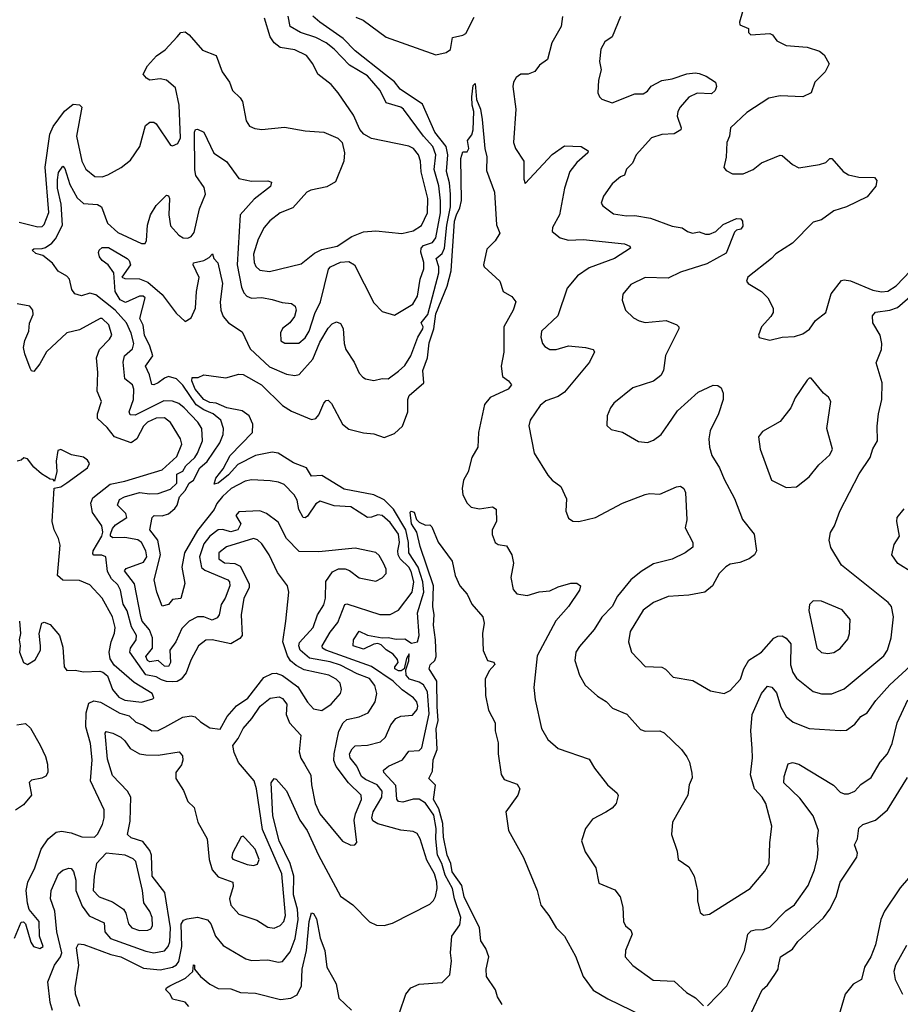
# Model space of a CAD drawing. Extents: x 1493970 to 1595317, y 729910 to 844791.
# Tile 292 of 338: x 1582297 to 1586545, y 786096 to 790847. Entities that reach past the tile are written whole.
import ezdxf

# ---------------------------------------------------------------- set-up
doc = ezdxf.new("R2010")
doc.units = 0

msp = doc.modelspace()

# ---------------------------------------------------------------- linework, layer by layer
at = {"layer": '0CON10XD'}
for points in [[(1582497, 789957), (1582480.3, 790035), (1582479.6, 790075), (1582485, 790110), (1582505, 790140.8), (1582515, 790128.8), (1582538.5, 790051.5), (1582575, 789988), (1582605, 789959.7), (1582673.3, 789955), (1582692.2, 789945), (1582721.6, 789865), (1582770.4, 789820.4), (1582885, 789766.9), (1582902.3, 789767.7), (1582908.5, 789781.5), (1582914.3, 789855), (1582928.6, 789905), (1582955, 789950), (1583005, 790000.8), (1583015, 789997.5), (1583020, 789985), (1583015.9, 789905), (1583025, 789852.9), (1583065, 789807.3), (1583086.2, 789795), (1583107.6, 789792.4), (1583125, 789800.5), (1583139.1, 789820.9), (1583164.1, 789935), (1583193, 790005), (1583187.9, 790037.9), (1583146.5, 790095), (1583142.2, 790122.2), (1583141.1, 790305), (1583145, 790318), (1583155, 790318.8), (1583185, 790303.8), (1583233, 790203), (1583295, 790163.3), (1583355, 790080.9), (1583415, 790068.7), (1583495, 790068.9), (1583512.5, 790062.5), (1583507.1, 790042.9), (1583428.6, 789981.4), (1583361.2, 789905), (1583345.9, 789665), (1583367, 789557), (1583378.6, 789528.6), (1583392.5, 789512.5), (1583415, 789503.8), (1583465, 789506.2), (1583515, 789497.8), (1583562.6, 789482.6), (1583608.2, 789478.2), (1583626, 789465), (1583630.8, 789445), (1583622.9, 789415), (1583600, 789385), (1583565, 789356.9), (1583555.7, 789335.7), (1583557.1, 789297.1), (1583576.5, 789286.5), (1583643.4, 789286.6), (1583675, 789312.5), (1583693.2, 789345), (1583720.3, 789429.7), (1583748.9, 789485), (1583786.2, 789643.8), (1583796.9, 789655), (1583845, 789677.3), (1583885, 789680), (1583912.5, 789665), (1584005, 789481.2), (1584045, 789439.2), (1584105, 789421.4), (1584193.1, 789475), (1584216.7, 789513.3), (1584229.7, 789595), (1584246.2, 789645), (1584246.6, 789675), (1584231.8, 789725), (1584233.6, 789745), (1584245, 789757.2), (1584288.6, 789771.4), (1584304.8, 789795), (1584327.3, 789915), (1584327.2, 789972.8), (1584319.7, 790045), (1584296.2, 790125), (1584304.5, 790195), (1584290.7, 790235), (1584244.9, 790284.9), (1584149.4, 790415), (1584135, 790425.4), (1584065, 790446.7), (1584036.8, 790505), (1583975, 790576.7), (1583888.5, 790628.5), (1583814.2, 790705), (1583775, 790736.2), (1583725, 790761.6), (1583651.5, 790785), (1583601.2, 790815), (1583593.1, 790865)], [(1582587.1, 786085), (1582566.2, 786145), (1582564.7, 786175), (1582582.2, 786285), (1582571.1, 786368.9), (1582581.5, 786388.5), (1582606.7, 786385), (1582736.8, 786336.8), (1582785, 786325.6), (1582895, 786270.9), (1582975, 786262.2), (1583035, 786275.2), (1583053.7, 786286.3), (1583065, 786301.8), (1583080, 786375), (1583076.8, 786483.2), (1583088.1, 786501.9), (1583105, 786509.2), (1583155, 786517.1), (1583203.1, 786503.1), (1583220, 786485), (1583242.3, 786425), (1583279.2, 786379.2), (1583388.8, 786315), (1583415, 786306.7), (1583495, 786310.6), (1583545, 786298.9), (1583565, 786301.9), (1583601.3, 786348.7), (1583626.2, 786413.8), (1583640.2, 786505), (1583637.3, 786555), (1583617.9, 786625), (1583619.2, 786715), (1583601.8, 786775), (1583549.5, 786885), (1583517.6, 787005), (1583510.8, 787165), (1583525, 787186.2), (1583535, 787182.5), (1583585, 787125.8), (1583649, 786985), (1583683.5, 786935), (1583738.1, 786815), (1583845, 786618), (1583905, 786576.2), (1583985, 786493.8), (1584018, 786478), (1584055, 786476), (1584095, 786487.1), (1584275, 786579.4), (1584293.4, 786596.6), (1584303.2, 786616.8), (1584311.4, 786655), (1584309.5, 786685), (1584297.4, 786725), (1584261, 786791), (1584229.7, 786895), (1584215, 786919.4), (1584195, 786930), (1584135, 786935.5), (1584025, 786966.7), (1584001, 786981), (1583995.8, 786995.8), (1584001.9, 787025), (1584044.8, 787095), (1584046, 787125), (1584021.9, 787155), (1583965, 787180), (1583946.3, 787195), (1583923.7, 787245), (1583891.9, 787285), (1583888.4, 787305), (1583900.6, 787329.4), (1583915, 787342.7), (1583975, 787346.7), (1584037.4, 787362.6), (1584061.5, 787385), (1584087.5, 787445), (1584111.1, 787475), (1584135, 787486.2), (1584191.9, 787491.9), (1584215, 787518), (1584217.9, 787535), (1584212.5, 787555), (1584197.1, 787575), (1584142.7, 787612.7), (1584098, 787655), (1583995, 787726.4), (1583774.4, 787805), (1583757.9, 787815), (1583756.1, 787825), (1583795, 787892.5), (1583832, 787938), (1583866.2, 788025), (1583875, 788028.5), (1584035, 787977.5), (1584085, 787977.1), (1584125, 787997.8), (1584189.8, 788085), (1584197.7, 788135), (1584185.6, 788185), (1584174.1, 788205), (1584133.1, 788245), (1584122.5, 788265), (1584120.9, 788285), (1584129.9, 788325), (1584123.8, 788365), (1584085, 788420.5), (1584045, 788454.1), (1584025, 788457.6), (1583995, 788446.1), (1583975, 788445.4), (1583895, 788496.3), (1583815, 788500.7), (1583746.4, 788523.6), (1583725, 788510.6), (1583685, 788451.8), (1583675, 788443.1), (1583665, 788444.7), (1583643, 788483), (1583635, 788528.8), (1583621.8, 788555), (1583572.9, 788605), (1583545, 788616.2), (1583505, 788621.5), (1583415, 788626.5), (1583385, 788620), (1583317.1, 788585), (1583275, 788545.8), (1583248.2, 788511.9), (1583235.8, 788484.2), (1583155, 788382.9), (1583092.4, 788275), (1583079.2, 788205), (1583093.4, 788126.6), (1583075, 788054.2), (1583035, 788049.2), (1583014.6, 788025.4), (1582985, 788018), (1582958.7, 788085), (1582946.4, 788145), (1582975.9, 788265), (1582963.2, 788335), (1582925.7, 788385), (1582937.1, 788445), (1582945.6, 788454.4), (1582985, 788453.8), (1583015, 788462.3), (1583045, 788488.2), (1583056.6, 788505), (1583068.1, 788545), (1583094.9, 788575.1), (1583115, 788611.4), (1583135.7, 788625), (1583166.5, 788685), (1583201.9, 788715), (1583263, 788805), (1583278.9, 788845), (1583280.3, 788875), (1583267.8, 788915), (1583230, 788945), (1583185, 788964.2), (1583148.6, 788988.6), (1583085, 789083.1), (1583054.4, 789114.4), (1583015, 789125.8), (1582995, 789118.2), (1582965, 789094.7), (1582945, 789085.5), (1582935, 789087.5), (1582924, 789134), (1582904.7, 789175), (1582938.8, 789225), (1582925, 789271.8), (1582900, 789325), (1582893.1, 789373.1), (1582876.7, 789405), (1582902.5, 789505), (1582893.3, 789513.3), (1582875, 789513.8), (1582807.2, 789482.8), (1582782, 789495), (1582758.2, 789535), (1582751.2, 789625), (1582724, 789664), (1582695, 789684.6), (1582682.2, 789702.2), (1582676.9, 789723.1), (1582680.6, 789735), (1582695, 789747.5), (1582725, 789747.7), (1582815, 789694.5), (1582825.3, 789685), (1582831.8, 789665), (1582790, 789605), (1582805, 789598.8), (1582875, 789596.5), (1582915, 789580.5), (1582985, 789521.9), (1583051.6, 789431.6), (1583095, 789391.2), (1583125, 789407.9), (1583146, 789455), (1583150.2, 789535), (1583162.5, 789602.5), (1583134.5, 789665), (1583135.8, 789674.2), (1583185.8, 789685.8), (1583210.8, 789699.2), (1583227.5, 789717.5), (1583233.3, 789695), (1583253.3, 789673.3), (1583275.7, 789575), (1583264.7, 789485.3), (1583268.2, 789445), (1583279.3, 789415), (1583304.4, 789384.4), (1583370.4, 789340.4), (1583409.5, 789259.5), (1583502.7, 789172.7), (1583585, 789137.5), (1583625, 789130.6), (1583645, 789135.7), (1583711.4, 789208.6), (1583745, 789291.8), (1583785, 789359.2), (1583805, 789380), (1583825, 789390), (1583845, 789380.8), (1583857.5, 789357.5), (1583862.3, 789285), (1583870, 789255), (1583910, 789195), (1583935, 789142), (1583952.6, 789122.6), (1583965, 789114.3), (1584005, 789105.6), (1584045, 789115.7), (1584075, 789114.4), (1584125, 789150.6), (1584155, 789178.6), (1584184.6, 789225), (1584217.9, 789315), (1584241.4, 789355), (1584243.2, 789365), (1584233.1, 789385), (1584266.7, 789425), (1584319.2, 789625), (1584319.4, 789655), (1584306.5, 789695), (1584335, 789718.5), (1584347.2, 789745), (1584356.9, 789855), (1584374.7, 789945), (1584375.3, 790004.7), (1584370.8, 790060.8), (1584356.5, 790115), (1584363.2, 790195), (1584354.3, 790235), (1584299.5, 790305), (1584240.3, 790440.3), (1584132.6, 790512.6), (1584105, 790547.6), (1584061.4, 790581.4), (1583915, 790696.7), (1583857.1, 790757.1), (1583744.5, 790835), (1583710.6, 790865)], [(1584915, 790862.5), (1584908.6, 790815), (1584864.2, 790735), (1584842.9, 790655), (1584805, 790627.5), (1584782.1, 790597.9), (1584750, 790585), (1584715, 790583.9), (1584692.1, 790567.9), (1584678.5, 790545), (1584676.2, 790525), (1584690.9, 790415), (1584678.9, 790255), (1584689.2, 790225), (1584728.6, 790165), (1584728.3, 790078.3), (1584735, 790057.5), (1584865, 790196.5), (1584925, 790237.8), (1585005.9, 790235.9), (1585040, 790215), (1585037.5, 790205), (1584985, 790157.8), (1584950.7, 790115), (1584924.6, 790035), (1584900.8, 789905), (1584867.8, 789845), (1584866.2, 789825), (1584904.5, 789794.5), (1584945, 789783.1), (1585015, 789787.1), (1585215, 789766.2), (1585240, 789755), (1585243.8, 789745), (1585167.1, 789695), (1585045, 789649.2), (1584988.3, 789611.7), (1584938.7, 789551.3), (1584892.4, 789417.6), (1584814.4, 789345), (1584810.6, 789315), (1584818.6, 789285), (1584829.8, 789269.8), (1584855, 789255.6), (1584885, 789256.5), (1584945, 789273.8), (1585026.2, 789266.2), (1585063.3, 789255), (1585070, 789245), (1585045.8, 789195), (1584925, 789050), (1584895, 789029.4), (1584835, 789007.7), (1584808.2, 788985), (1584759.2, 788915), (1584752.7, 788887.3), (1584779.2, 788755), (1584845, 788649.2), (1584865, 788625.8), (1584907.5, 788595), (1584934.2, 788535), (1584932, 788475), (1584945, 788442.5), (1584965, 788426.7), (1584995, 788426.2), (1585075, 788445.6), (1585204.3, 788514.3), (1585315, 788556.4), (1585335, 788560.9), (1585385, 788556.9), (1585465, 788593.8), (1585485, 788596.7), (1585501.2, 788585), (1585508.6, 788565), (1585515.4, 788434.6), (1585507.5, 788395), (1585544, 788325), (1585545, 788301.2), (1585507.5, 788275), (1585445.3, 788244.7), (1585355, 788221.1), (1585295.8, 788185), (1585245.6, 788145), (1585181.5, 788065), (1585155, 788015.8), (1585105, 787964.3), (1585067.8, 787905), (1584997.3, 787822.7), (1584979.4, 787795), (1584975.6, 787755), (1584997.1, 787685), (1585025.5, 787635.5), (1585085, 787582.5), (1585126.4, 787556.4), (1585156.2, 787525), (1585225.4, 787495.4), (1585292.4, 787422.4), (1585315, 787414.3), (1585385, 787415.6), (1585406.4, 787406.4), (1585490, 787325), (1585515, 787290), (1585527.5, 787265), (1585538.8, 787211.2)], [(1585195, 790862), (1585155.8, 790765), (1585119.3, 790740.7), (1585100, 790705), (1585094.4, 790645), (1585101.9, 790605), (1585090, 790555), (1585086.7, 790495), (1585093.8, 790475), (1585105, 790463.8), (1585155, 790446), (1585265, 790489.6), (1585305, 790489.2), (1585325, 790502.5), (1585344, 790526), (1585395, 790553.8), (1585445, 790561.2), (1585515.5, 790585.5), (1585555, 790591.5), (1585575, 790588.2), (1585608.8, 790575), (1585653.8, 790545), (1585658, 790525), (1585652, 790505), (1585635, 790489.4), (1585565, 790492.2), (1585525, 790473.2), (1585482.8, 790425), (1585471.9, 790405), (1585468.7, 790381.3), (1585488.1, 790325), (1585485.7, 790315), (1585455, 790296.5), (1585395, 790293.9), (1585345, 790277.5), (1585270.6, 790195), (1585253.3, 790155), (1585225, 790126.7), (1585215, 790096.7), (1585195, 790088.6), (1585155.7, 790055), (1585112.7, 789995), (1585102.6, 789962.6), (1585109.8, 789949.8), (1585161.1, 789911.1), (1585225, 789900), (1585265, 789902.7), (1585339.5, 789889.5), (1585445, 789851.6), (1585493.5, 789843.5), (1585518.1, 789825), (1585542.4, 789817.6), (1585575, 789823.8), (1585605, 789813.1), (1585625, 789813.1), (1585654.7, 789825.3), (1585690.3, 789859.7), (1585755, 789888.2), (1585776.6, 789886.6), (1585784.5, 789874.5), (1585785, 789851.2), (1585775, 789837.1), (1585755, 789831.4), (1585745, 789821.2), (1585705, 789720), (1585611.2, 789668.8), (1585485, 789628.5), (1585425, 789599.6), (1585315, 789603.3), (1585245, 789569.2), (1585207.3, 789522.7), (1585204.1, 789494.1), (1585220, 789445), (1585258.3, 789408.3), (1585285, 789393.3), (1585315, 789386.5), (1585415, 789395.6), (1585467.5, 789375), (1585476.7, 789365), (1585476.7, 789355), (1585413.1, 789226.9), (1585402.2, 789155), (1585389.2, 789130.8), (1585355, 789102.5), (1585255, 789071.4), (1585163.7, 788996.3), (1585147.5, 788975), (1585130.8, 788935), (1585129.5, 788889.5), (1585150.3, 788870.3), (1585205, 788856.2), (1585282.3, 788812.3), (1585325, 788806.2), (1585355, 788818.8), (1585390.8, 788845), (1585425.8, 788894.2), (1585470.7, 788959.3), (1585569.9, 789050.1), (1585643, 789083), (1585665, 789082.5), (1585680.9, 789070.9), (1585690, 789045), (1585690, 789015), (1585668.2, 788945), (1585627.3, 788862.7), (1585621.3, 788825), (1585624, 788784), (1585636.5, 788745), (1585673.3, 788685), (1585695, 788630), (1585745, 788536.7), (1585784.2, 788435), (1585840.8, 788365), (1585851.4, 788285), (1585842.5, 788265), (1585816, 788245), (1585771.5, 788228.5), (1585725, 788220.4), (1585702.7, 788207.3), (1585671.4, 788175), (1585639.2, 788115), (1585602, 788085), (1585525, 788070), (1585425, 788063.9), (1585354.2, 788035), (1585305, 787997.5), (1585242.7, 787895), (1585234.3, 787844.3), (1585248, 787795), (1585315, 787726), (1585395, 787722.2), (1585412.4, 787712.4), (1585448.8, 787675), (1585545, 787658.5), (1585628.9, 787608.9), (1585695, 787595.8), (1585725, 787610.8), (1585774.4, 787665), (1585790, 787715), (1585815, 787756.2), (1585875.4, 787795), (1585935, 787862.9), (1585955, 787873.1), (1585975, 787874.6), (1585995, 787863.3), (1586016.9, 787835), (1586014.8, 787734.8), (1586026.9, 787696.9), (1586045, 787669.1), (1586125, 787605.5), (1586165, 787594.5), (1586214.5, 787594.5), (1586275, 787618.5), (1586465, 787778.2), (1586483.8, 787805), (1586500.4, 787865), (1586511.8, 787965), (1586503.1, 788015), (1586485.7, 788035), (1586261.4, 788215), (1586210.7, 788300.7), (1586201.1, 788335), (1586207.8, 788372.2), (1586227.1, 788405), (1586252.9, 788475), (1586347.1, 788655), (1586400, 788735), (1586413.2, 788776.8), (1586435.7, 788815), (1586432.9, 788885), (1586439.4, 788945), (1586456, 789015), (1586458.2, 789095), (1586428.3, 789191.7), (1586454.5, 789255), (1586455.4, 789285.4), (1586448.6, 789325), (1586412.9, 789385), (1586411.5, 789418.5), (1586425, 789435.4), (1586495, 789444.8), (1586531.7, 789458.3), (1586615, 789531.1)], [(1585784.4, 790885.6), (1585768.8, 790835), (1585771.7, 790821.7), (1585812.5, 790805), (1585813.3, 790785), (1585824.2, 790774.2), (1585915, 790780), (1585928, 790775), (1585950, 790745), (1585995, 790722.9), (1586095, 790714.5), (1586155, 790695.8), (1586177.9, 790677.9), (1586201.2, 790635), (1586182.5, 790595), (1586132.5, 790545), (1586115, 790494), (1586075, 790474.5), (1585965, 790480.6), (1585911.3, 790468.7), (1585805, 790399.4), (1585726, 790325), (1585720.5, 790285), (1585708.9, 790255), (1585705.7, 790184.3), (1585694.1, 790134.1), (1585705, 790120), (1585735, 790103.8), (1585786.7, 790103.3), (1585835.5, 790124.5), (1585875, 790157.1), (1585965, 790192.9), (1585975, 790191.4), (1586025, 790149.2), (1586055, 790132.9), (1586155, 790148.1), (1586185, 790158.6), (1586205, 790176.7), (1586215, 790176.7), (1586269.2, 790115), (1586295, 790098.1), (1586345, 790088.1), (1586420, 790085), (1586431.7, 790071.7), (1586426.6, 790043.4), (1586385, 789992), (1586285, 789944.3), (1586225, 789925.7), (1586165, 789882.2), (1586125, 789870.5), (1586025, 789768.9), (1585945, 789718.1), (1585924.2, 789695), (1585808.8, 789605), (1585803.3, 789585), (1585811.2, 789575), (1585876.2, 789535), (1585906.2, 789505), (1585932.5, 789455), (1585931.4, 789435), (1585920, 789415), (1585876, 789365), (1585861.2, 789325), (1585863.9, 789313.9), (1585915, 789300.6), (1585975, 789316), (1586035, 789318.6), (1586075, 789332), (1586106.6, 789353.4), (1586136.2, 789395), (1586186.2, 789435), (1586211.1, 789525), (1586261.2, 789588.8), (1586275, 789592.7), (1586305, 789587.5), (1586412, 789542), (1586455, 789534.8), (1586485, 789537.5), (1586525, 789563.4), (1586594.6, 789635)], [(1582295, 789870), (1582385, 789847.1), (1582405, 789850), (1582415, 789858.6), (1582437.4, 789917.4), (1582420.2, 790135), (1582443.3, 790295), (1582458, 790332), (1582513.4, 790406.6), (1582555, 790440), (1582586.5, 790436.5), (1582596.7, 790425), (1582571.5, 790285), (1582596.7, 790165), (1582615.8, 790125.8), (1582660.2, 790090.2), (1582695, 790089.1), (1582721.7, 790098.3), (1582786.6, 790133.4), (1582831.3, 790168.7), (1582877.1, 790235), (1582903.9, 790336.1), (1582925, 790352.9), (1582945, 790352.9), (1582955, 790344.2), (1583025, 790242.5), (1583035, 790239.2), (1583060.7, 790249.3), (1583072.9, 790277.1), (1583067.2, 790435), (1583048.2, 790518.2), (1583005, 790555.4), (1582975, 790561.5), (1582925.8, 790555.8), (1582908.8, 790565), (1582892.5, 790585), (1582913.8, 790625), (1582957.3, 790672.7), (1582998.7, 790701.3), (1583056.2, 790765), (1583074.2, 790785.8), (1583095, 790789.2), (1583115, 790774), (1583179.7, 790699.7), (1583245, 790673.8), (1583274.3, 790595), (1583308.6, 790545), (1583324.2, 790505), (1583360.5, 790470.5), (1583371.7, 790451.7), (1583389.5, 790359.5), (1583405, 790334), (1583432.1, 790322.1), (1583465, 790317.1), (1583575, 790329.2), (1583675, 790311.4), (1583764.3, 790304.3), (1583832.5, 790275), (1583853.3, 790255), (1583864.1, 790204.1), (1583860.8, 790165), (1583820, 790065), (1583779.1, 790040.9), (1583701.2, 790025), (1583681.9, 790015), (1583615, 789940), (1583554.4, 789915.6), (1583503.7, 789876.3), (1583476.9, 789845), (1583447.6, 789787.6), (1583424.8, 789715.2), (1583427.9, 789675), (1583436.5, 789656.5), (1583455, 789638.8), (1583502.1, 789632.1), (1583655, 789668.5), (1583718.7, 789721.3), (1583755, 789737.7), (1583828.9, 789755), (1583899, 789801), (1583955, 789824), (1584015, 789829.2), (1584140, 789815), (1584195, 789828.2), (1584235, 789853.8), (1584264.8, 789915), (1584266.3, 789985), (1584233.6, 790113.6), (1584230.8, 790165), (1584221.3, 790195), (1584196.2, 790225), (1584175, 790237.5), (1583994.5, 790274.5), (1583958, 790295), (1583937.9, 790317.9), (1583907, 790387), (1583833.3, 790495), (1583799.4, 790535), (1583735.6, 790585), (1583710.6, 790635), (1583680, 790675), (1583625, 790702.5), (1583553.1, 790713.1), (1583524.5, 790735), (1583506.2, 790765), (1583478.2, 790855)], [(1583919.5, 790859.5), (1583954.7, 790844.7), (1584065, 790763.5), (1584305, 790677.3), (1584355, 790689.1), (1584375, 790703.8), (1584385, 790760.8), (1584435, 790772.4), (1584448.6, 790781.4), (1584490.3, 790859.7)], [(1584128.8, 786055), (1584159.2, 786145), (1584184.6, 786175.4), (1584225, 786193.3), (1584335, 786201.2), (1584372.5, 786237.5), (1584380.6, 786305), (1584375.4, 786345), (1584381.2, 786425), (1584420.5, 786479.5), (1584424.7, 786515), (1584394.1, 786605), (1584385.5, 786655), (1584350.2, 786719.8), (1584333.6, 786775), (1584312.6, 786815), (1584304.6, 786894.6), (1584306.8, 786945), (1584295, 787008.7), (1584255, 787066), (1584224, 787086), (1584195, 787086.3), (1584145, 787070.9), (1584123.8, 787073.8), (1584115.8, 787085.8), (1584111.8, 787151.8), (1584053.3, 787215), (1584051.4, 787225), (1584075.8, 787245), (1584143.7, 787276.3), (1584175, 787316.7), (1584225, 787321.2), (1584237.1, 787332.9), (1584272.4, 787497.6), (1584265, 787604.5), (1584245, 787638.1), (1584225, 787650.5), (1584177.5, 787665), (1584161.1, 787685), (1584160.6, 787709.4), (1584175, 787753.3), (1584176.7, 787786.7), (1584163.1, 787765), (1584152, 787715), (1584136.7, 787705), (1584125, 787705.6), (1584107.5, 787715), (1584107.5, 787725), (1584122.5, 787745), (1584119.7, 787759.7), (1584098, 787785), (1584065, 787806), (1584041.1, 787831.1), (1584025, 787836.9), (1584005, 787833.1), (1583955, 787809.1), (1583905.6, 787825), (1583907.7, 787855), (1583935, 787896.2), (1583975, 787876.7), (1584045, 787864.4), (1584075, 787865.3), (1584112.8, 787857.2), (1584155, 787860), (1584187.9, 787837.9), (1584215.5, 787845), (1584224.7, 787875), (1584216, 787985), (1584246.2, 788085), (1584241.1, 788135), (1584219.8, 788205), (1584174, 788275), (1584172.1, 788325), (1584160.1, 788385), (1584100.7, 788485), (1584055, 788530), (1584006.2, 788555), (1583862.3, 788582.3), (1583755, 788648.4), (1583705, 788644.1), (1583681.5, 788685), (1583618.2, 788708.2), (1583544.4, 788755), (1583515, 788761), (1583435.4, 788744.6), (1583349.3, 788700.7), (1583305, 788651.3), (1583255, 788610.8), (1583236.1, 788606.1), (1583242.8, 788635), (1583279.5, 788680.5), (1583312.5, 788745), (1583420, 788855), (1583422.1, 788895), (1583404.4, 788935), (1583370.1, 788960.1), (1583296.9, 788975), (1583245, 788996.9), (1583215, 788999.6), (1583185.4, 789015), (1583143.8, 789065), (1583127.2, 789105), (1583128.9, 789121.1), (1583158.6, 789121.4), (1583185, 789133.3), (1583291.7, 789118.3), (1583353.9, 789136.1), (1583375, 789135.8), (1583463.6, 789085), (1583565, 788985.4), (1583607.9, 788957.9), (1583705, 788918), (1583725, 788922.3), (1583739.7, 788940.3), (1583765, 788997.5), (1583775, 789009.2), (1583785, 789010.8), (1583801.4, 788995), (1583854.4, 788895), (1583885, 788870.6), (1583955, 788853.6), (1584005, 788849.6), (1584055, 788830.9), (1584105, 788850.9), (1584143.3, 788885), (1584169.8, 788955), (1584169.2, 789015), (1584175.5, 789034.5), (1584246.9, 789095), (1584242, 789155), (1584265.1, 789215), (1584272.4, 789287.6), (1584295.4, 789355), (1584305, 789427.5), (1584359, 789561), (1584379.3, 789635), (1584395.2, 789875), (1584403.9, 789906.1), (1584420.4, 789939.6), (1584428.1, 789975), (1584425, 790177.5), (1584435, 790210), (1584455, 790210), (1584463.3, 790225), (1584457.5, 790265), (1584478.3, 790291.7), (1584484.3, 790315), (1584488.2, 790405), (1584480, 790435), (1584478.9, 790475), (1584485, 790530), (1584495, 790538.8), (1584501.5, 790461.5), (1584520.8, 790415), (1584528.8, 790365), (1584541.1, 790225), (1584550.6, 790185), (1584549.3, 790119.3), (1584587.3, 790015), (1584597.9, 789857.9), (1584613.3, 789816.7), (1584590.5, 789779.5), (1584550.2, 789739.8), (1584534.4, 789665), (1584538, 789655), (1584613.3, 789585), (1584630, 789535), (1584671.7, 789511.7), (1584690, 789485), (1584678, 789445), (1584632.9, 789365), (1584632.1, 789242.1), (1584620.5, 789175), (1584625.5, 789125.5), (1584655, 789103.8), (1584668.8, 789085), (1584653.3, 789065), (1584566.5, 789023.5), (1584539.8, 788990.2), (1584511.2, 788855), (1584507.8, 788785), (1584478.6, 788735), (1584460.8, 788665), (1584438, 788625), (1584431.4, 788585), (1584435, 788553.8), (1584455.8, 788515), (1584475, 788495.7), (1584515, 788486.7), (1584577.3, 788497.3), (1584595.6, 788485.6), (1584598, 788425), (1584576, 788385), (1584576.2, 788363.8), (1584590, 788325), (1584605, 788314.4), (1584645, 788308.8), (1584671.5, 788265), (1584678.5, 788225), (1584666.7, 788155), (1584678.3, 788098.3), (1584695, 788076), (1584745, 788068.1), (1584803.4, 788086.6), (1584855, 788090.9), (1584895, 788110.5), (1584955, 788127.8), (1584985, 788128.6), (1585002.5, 788115), (1584997.1, 788095), (1584944.3, 788015), (1584882.8, 787947.2), (1584793, 787777), (1584776.9, 787625), (1584783.3, 787565), (1584815, 787427.5), (1584845, 787374), (1584895, 787331.1), (1585045, 787279.2), (1585069.4, 787235), (1585133.1, 787155), (1585180, 787115), (1585184.1, 787104.1), (1585174.3, 787065), (1585155, 787042.5), (1585125, 787022.9), (1585060.5, 786989.5), (1585026.2, 786945), (1585006.7, 786885), (1585025, 786832.5), (1585076, 786755), (1585091.2, 786681.2), (1585168.7, 786648.7), (1585194, 786614), (1585206.7, 786565), (1585209.2, 786495), (1585220, 786475), (1585245, 786453.8), (1585251.9, 786435), (1585220, 786355), (1585218.6, 786325), (1585255, 786282.9), (1585353.1, 786213.1), (1585455, 786207.5), (1585513.1, 786153.1), (1585557.4, 786127.4), (1585595, 786088.8)], [(1582455, 786066), (1582444.5, 786105), (1582433.2, 786205), (1582465.2, 786285), (1582494.5, 786325), (1582500.4, 786345), (1582477, 786445), (1582466.2, 786546.2), (1582446.2, 786605), (1582449.1, 786645), (1582485, 786725.6), (1582505, 786743.5), (1582535, 786752.2), (1582545, 786751.1), (1582556.8, 786736.8), (1582568.1, 786695), (1582567.7, 786645), (1582599.2, 786569.2), (1582632.4, 786522.4), (1582705, 786489.1), (1582708.4, 786445), (1582735, 786413.3), (1582905, 786352.7), (1582945, 786344.8), (1582995.6, 786354.4), (1583014.1, 786375), (1583022.3, 786397.7), (1583025.4, 786465), (1582997.2, 786635), (1582935.6, 786715), (1582932.9, 786815), (1582925, 786838.2), (1582891.7, 786881.7), (1582835, 786899.8), (1582817.2, 786915), (1582829.8, 786980.2), (1582833.1, 787095), (1582817.5, 787125), (1582745, 787200), (1582721.4, 787278.6), (1582708.9, 787405), (1582715, 787411.9), (1582746.2, 787405), (1582785, 787384.6), (1582805, 787367.5), (1582830.4, 787330.4), (1582875, 787305.3), (1582905, 787299.1), (1582965, 787298.8), (1583066, 787315), (1583082.5, 787295), (1583084.4, 787274.4), (1583078.2, 787251.8), (1583050, 787215), (1583050, 787185), (1583087.6, 787127.6), (1583108.9, 787075), (1583138.2, 787045), (1583156.2, 786975), (1583201.2, 786895), (1583210.6, 786795), (1583225, 786744.6), (1583255, 786710.5), (1583325.4, 786685), (1583326.5, 786665), (1583308.7, 786605), (1583315.4, 786575), (1583355, 786530.4), (1583441.9, 786501.9), (1583495, 786467.5), (1583525, 786463.8), (1583553.7, 786476.4), (1583571.8, 786495), (1583580, 786525), (1583562, 786725), (1583468.7, 786938.7), (1583439.7, 787135), (1583428, 787175), (1583352.9, 787262.8), (1583331.5, 787311.5), (1583325.7, 787344.3), (1583351.8, 787378.2), (1583375, 787427.5), (1583416.4, 787475), (1583456.7, 787535), (1583505, 787573.2), (1583549.1, 787579.1), (1583565, 787571.5), (1583585.5, 787545), (1583583.2, 787495), (1583599.2, 787455), (1583653.4, 787395), (1583645.7, 787315), (1583653.7, 787283.7), (1583670.4, 787255), (1583702.4, 787202.4), (1583704.6, 787155), (1583721.9, 787065), (1583744.7, 787015), (1583855, 786883.1), (1583895, 786864.2), (1583913.9, 786866.1), (1583924, 786876), (1583911.3, 786985), (1583917.3, 787015), (1583945.8, 787085), (1583944.8, 787104.8), (1583884, 787165), (1583823.5, 787243.5), (1583812.7, 787272.7), (1583813.9, 787303.9), (1583836.7, 787413.3), (1583858.4, 787455), (1583875, 787470), (1583935, 787482.9), (1583977.8, 787502.3), (1584012.3, 787555), (1584020.7, 787595), (1584010.3, 787635), (1583985, 787668.9), (1583925, 787691), (1583845, 787732), (1583795, 787748.6), (1583695, 787765.8), (1583650.4, 787805), (1583644.3, 787825), (1583647.4, 787842.6), (1583712.1, 787915), (1583734.1, 787975), (1583765, 788024.3), (1583772, 788055), (1583774.2, 788135.8), (1583806.3, 788183.6), (1583835, 788197.5), (1583866.6, 788196.6), (1583888.6, 788188.6), (1583935, 788154.4), (1584015, 788137.8), (1584046.3, 788153.7), (1584065.6, 788174.4), (1584064.4, 788195), (1584052.1, 788225), (1584031.9, 788261.9), (1584015.4, 788275.4), (1583915, 788297.5), (1583740.3, 788279.7), (1583645, 788281.2), (1583583.8, 788343.8), (1583543.3, 788423.3), (1583487.3, 788465), (1583455, 788478), (1583355, 788472.5), (1583340, 788455), (1583364.2, 788415), (1583348.8, 788385), (1583315, 788375.3), (1583275, 788387.4), (1583255, 788385.7), (1583215, 788354.8), (1583185, 788317.3), (1583165.2, 788255), (1583174.5, 788204.5), (1583190.3, 788190.3), (1583300.9, 788145), (1583309.2, 788135), (1583310.3, 788115), (1583289.2, 788055), (1583268.4, 788025), (1583258.9, 787975), (1583249.3, 787960.7), (1583225, 787950), (1583185, 787965.6), (1583155, 787966.5), (1583114.2, 787945), (1583080.2, 787909.8), (1583051.2, 787845), (1583022, 787805), (1583024.4, 787745), (1583015, 787725.3), (1582995, 787728), (1582965, 787755.8), (1582925, 787748), (1582913.4, 787755), (1582906.3, 787775), (1582938.3, 787815), (1582937.8, 787865), (1582923.3, 787903.3), (1582887.5, 787945), (1582882, 787968), (1582850.7, 788125), (1582802.3, 788187.7), (1582811, 788199), (1582895, 788229.8), (1582910, 788255), (1582906.3, 788285), (1582885, 788324.2), (1582867.1, 788337.1), (1582805, 788348.7), (1582746.3, 788346.3), (1582735.6, 788355), (1582736, 788365), (1582745, 788391.2), (1582760, 788410), (1582813.9, 788445), (1582809.6, 788465), (1582769.2, 788505), (1582778.1, 788531.9), (1582802.9, 788545), (1582875, 788565.2), (1582925, 788558.7), (1582965, 788561), (1583025, 788581.2), (1583055, 788610.9), (1583055.8, 788654.2), (1583085, 788668.8), (1583098.7, 788695), (1583142.2, 788735), (1583155.2, 788755), (1583179.8, 788815), (1583175.2, 788875.2), (1583156.1, 788905), (1583091.2, 788975), (1583065, 788994.8), (1583035, 789006), (1582991.9, 789008.1), (1582855, 788939.1), (1582830.1, 788940.1), (1582825.4, 788955.4), (1582847, 789015), (1582848.4, 789065), (1582841.8, 789085), (1582804.5, 789115), (1582795.7, 789195), (1582802.2, 789225), (1582840.7, 789259.3), (1582847.4, 789285), (1582834.7, 789335.3), (1582812.5, 789385), (1582758.4, 789445), (1582665, 789519.4), (1582635, 789527.2), (1582595, 789514.2), (1582564, 789524), (1582548, 789545), (1582536.9, 789595), (1582525, 789609.2), (1582483.6, 789633.6), (1582455, 789672), (1582409.1, 789709.1), (1582375, 789719.2), (1582358, 789735), (1582365, 789742), (1582405, 789742.5), (1582421.3, 789748.7), (1582451.7, 789768.3), (1582470.1, 789789.9), (1582504.3, 789855.7), (1582497, 789957)], [(1582271.5, 786415), (1582305, 786492.5), (1582315, 786493.3), (1582326, 786485), (1582350.4, 786395), (1582363.1, 786375), (1582395, 786364.7), (1582410.8, 786375), (1582392.9, 786425), (1582391.8, 786495), (1582342.7, 786552.7), (1582334.3, 786584.3), (1582329.2, 786645), (1582336.2, 786685), (1582370.4, 786755), (1582401.1, 786845), (1582435, 786894.3), (1582473.4, 786926.6), (1582498.3, 786931.7), (1582545, 786923.8), (1582596.6, 786903.4), (1582658, 786902), (1582673.2, 786916.8), (1582696.2, 786963.8), (1582705.5, 786995), (1582704.5, 787035), (1582639.1, 787175), (1582646.7, 787275), (1582638.1, 787355), (1582616.5, 787435), (1582617.6, 787502.4), (1582630.7, 787549.3), (1582655, 787560), (1582686.7, 787553.3), (1582780.9, 787500.9), (1582825, 787487.9), (1582857.8, 787457.8), (1582895, 787442.5), (1582935, 787416.2), (1582965, 787416.8), (1582996.7, 787433.3), (1583085, 787481.8), (1583125, 787488.3), (1583143, 787483), (1583168.8, 787458.8), (1583215, 787429.4), (1583265, 787424.3), (1583298.7, 787485), (1583343.3, 787536.7), (1583397.4, 787572.6), (1583475, 787673.1), (1583515, 787692.7), (1583535, 787693.3), (1583565, 787683.1), (1583638.5, 787628.5), (1583685, 787554.4), (1583715, 787521.9), (1583755, 787514.3), (1583800, 787545), (1583845, 787596.2), (1583850, 787615), (1583842.7, 787645), (1583823.3, 787665), (1583788.2, 787685), (1583669.4, 787709.4), (1583630.2, 787730.2), (1583603.5, 787753.5), (1583588.3, 787778.3), (1583566.3, 787845), (1583581.8, 787945), (1583595.4, 788085), (1583589.6, 788115), (1583540.4, 788180.4), (1583500.8, 788265), (1583465, 788318.1), (1583445, 788336.7), (1583424.3, 788344.3), (1583295, 788304.1), (1583257.3, 788275), (1583257.7, 788245), (1583285, 788227.1), (1583335, 788223.3), (1583360.2, 788210.2), (1583403.9, 788125), (1583403.4, 788105), (1583378.8, 788055), (1583365.7, 787975), (1583370.9, 787875), (1583359.3, 787860.7), (1583315, 787836.1), (1583225, 787854.5), (1583195, 787852.5), (1583159.1, 787825), (1583122.9, 787757.1), (1583100.4, 787695), (1583076.9, 787665), (1583056.2, 787653.8), (1583035, 787651.3), (1583005, 787653.2), (1582982, 787662), (1582955, 787675.5), (1582905, 787686.3), (1582828.9, 787795), (1582831.6, 787815), (1582859.7, 787855), (1582861.2, 787875), (1582836.8, 787916.8), (1582815.2, 787995), (1582796.5, 788026.5), (1582783.5, 788095), (1582769.9, 788119.9), (1582739.8, 788149.8), (1582720.7, 788185), (1582712.5, 788255), (1582693.8, 788263.8), (1582655, 788263.1), (1582649.8, 788269.8), (1582651.2, 788285), (1582693, 788355), (1582698.7, 788375), (1582692.8, 788405), (1582649.2, 788469.2), (1582639.7, 788515), (1582650.4, 788539.6), (1582733.6, 788606.4), (1582805, 788619.8), (1582985, 788674.7), (1583055, 788739.6), (1583079.1, 788799.1), (1583072.3, 788825), (1583024, 788904), (1582995, 788926.7), (1582955, 788924.3), (1582914, 788905), (1582894.2, 788885), (1582863.1, 788825), (1582835, 788805.8), (1582754.4, 788835), (1582719.2, 788879.2), (1582672.5, 788922.5), (1582672, 788945), (1582692.2, 789005), (1582671.5, 789055), (1582673.8, 789145), (1582668.1, 789215), (1582682.7, 789255), (1582731.2, 789305), (1582741.2, 789325), (1582726.8, 789375), (1582695.6, 789405), (1582685, 789404.7), (1582585, 789351), (1582525, 789335.8), (1582426.2, 789245), (1582395, 789186.2), (1582365, 789150), (1582355, 789153.3), (1582348, 789165), (1582321.8, 789235), (1582315.9, 789265), (1582321.6, 789298.4), (1582341.2, 789345), (1582345, 789383.3), (1582362.5, 789425), (1582361.1, 789445), (1582346, 789465), (1582285, 789475.6)], [(1585995, 788590.6), (1586045, 788593.1), (1586105, 788641.1), (1586151.5, 788698.5), (1586205, 788747.8), (1586218.2, 788775), (1586190.4, 788875), (1586210, 789005), (1586198.8, 789025), (1586174.5, 789044.5), (1586115, 789117.5), (1586105, 789117.5), (1586095, 789107.5), (1586037.7, 789022.3), (1586016.2, 788975), (1585965, 788908), (1585880, 788860), (1585860.8, 788835), (1585868.5, 788775), (1585924.3, 788625), (1585995, 788590.6)], [(1582885, 787553.8), (1582939.3, 787570.7), (1582944, 787575), (1582935.6, 787595), (1582849.3, 787649.3), (1582752.3, 787732.3), (1582733.4, 787763.4), (1582728.2, 787795), (1582738.5, 787845), (1582755, 787886.7), (1582757.5, 787915), (1582744.6, 787965), (1582694.5, 788055), (1582635, 788120.9), (1582585, 788140.3), (1582505, 788142.5), (1582480, 788165), (1582492.1, 788312.1), (1582485, 788343.3), (1582462.9, 788385), (1582454.4, 788425), (1582463, 788587), (1582495, 788593.3), (1582525, 788612), (1582625, 788684), (1582633.8, 788705), (1582625, 788721.2), (1582605, 788735.8), (1582547.7, 788747.7), (1582495, 788773.3), (1582482, 788768), (1582473, 788717), (1582476.4, 788666.4), (1582465, 788620), (1582458.3, 788628.3), (1582445, 788630), (1582402.5, 788655), (1582365, 788687.5), (1582335, 788728.8), (1582317, 788733), (1582305, 788722.5), (1582285, 788717.5)], [(1586605, 788177.8), (1586532.6, 788222.6), (1586504.2, 788265), (1586515.8, 788315), (1586540.8, 788355), (1586528.1, 788425), (1586530.6, 788445), (1586563.9, 788486.1)], [(1584623.9, 786095), (1584601.7, 786131.7), (1584591.9, 786165), (1584549.7, 786229.7), (1584546.7, 786265), (1584560.8, 786325), (1584545, 786365.8), (1584522.1, 786402.1), (1584515.2, 786465), (1584441.2, 786615), (1584429.6, 786669.6), (1584383.4, 786735), (1584377.5, 786775), (1584360, 786815), (1584341.7, 786901.7), (1584338, 786968), (1584318.8, 787038.8), (1584294, 787085), (1584303.7, 787153.7), (1584270.8, 787185), (1584289.3, 787220.7), (1584292.1, 787275), (1584310.5, 787325), (1584306.9, 787425), (1584315.1, 787465), (1584311.1, 787531.1), (1584310.2, 787655), (1584273.1, 787715), (1584276.7, 787733.3), (1584299.2, 787755), (1584305.7, 787775), (1584303.1, 787855), (1584292.6, 787925), (1584297, 787975), (1584290.2, 788015), (1584292.7, 788115), (1584229.2, 788305), (1584212.7, 788375), (1584186.8, 788415), (1584180, 788470), (1584185, 788475.7), (1584200.3, 788470.3), (1584211.9, 788435), (1584225, 788422), (1584255, 788407.5), (1584275, 788410), (1584285, 788400), (1584316.4, 788326.4), (1584384, 788235), (1584397.5, 788165), (1584420, 788115), (1584455.6, 788075), (1584477.6, 788027.6), (1584530.7, 787965), (1584537.9, 787935), (1584529.5, 787885), (1584533.3, 787803.3), (1584553.8, 787755), (1584585, 787747.1), (1584588.5, 787735), (1584562.5, 787705), (1584542, 787665), (1584543.4, 787586.6), (1584559.1, 787515), (1584591.5, 787455), (1584590, 787415), (1584605, 787357.5), (1584605.3, 787305), (1584620.5, 787205), (1584635, 787180.8), (1584697.6, 787157.6), (1584709.4, 787135), (1584699.5, 787105), (1584642.5, 787025), (1584654.5, 786935), (1584726.9, 786805), (1584794.1, 786645), (1584811.1, 786575), (1584849.6, 786525), (1584885, 786464.3), (1584925.5, 786425), (1584978.5, 786328.5), (1585015, 786230), (1585063.9, 786163.9), (1585135, 786122.7), (1585355.5, 786015)], [(1586195, 787789.4), (1586225, 787793.3), (1586255, 787812.5), (1586292.1, 787857.9), (1586300, 787885), (1586303.2, 787953.2), (1586265, 787999.1), (1586165, 788040.6), (1586125, 788043.3), (1586106.7, 788025), (1586104.2, 787995.8), (1586141.9, 787815), (1586165, 787794.4), (1586195, 787789.4)], [(1582296, 787945), (1582300.8, 787885), (1582294.4, 787855), (1582299.4, 787825), (1582295.6, 787795), (1582315.8, 787745.8), (1582335, 787736), (1582372.1, 787757.9), (1582398, 787805), (1582396.9, 787825), (1582391.9, 787885), (1582403.8, 787935), (1582415, 787940), (1582445, 787928.8), (1582488.8, 787875), (1582505, 787820), (1582512, 787725), (1582525, 787706.2), (1582565, 787708.8), (1582605, 787700.9), (1582683.2, 787703.2), (1582698.7, 787698.7), (1582720.5, 787680.5), (1582745.7, 787615), (1582775, 787577.6), (1582805, 787564), (1582885, 787553.8)], [(1585538.8, 787211.2), (1585541.2, 787188.8), (1585526.2, 787155), (1585520, 787105), (1585445.7, 786974.3), (1585441.4, 786915), (1585468.9, 786835), (1585474.1, 786794.1), (1585525, 786758.8), (1585550, 786715), (1585566.9, 786643.1), (1585566.2, 786595), (1585579.3, 786539.3), (1585595, 786526.7), (1585625, 786530.8), (1585820.8, 786655), (1585892.2, 786737.8), (1585912.2, 786775), (1585915.7, 786875.7), (1585926, 786955), (1585896.9, 787065), (1585878.6, 787095), (1585842.2, 787135), (1585823.1, 787203.1), (1585832.5, 787285), (1585830.2, 787330.2), (1585823.3, 787415), (1585831.1, 787495), (1585875, 787595.6), (1585905, 787631.4), (1585925, 787625.8), (1585948.2, 787598.2), (1585969.5, 787529.5), (1585995, 787484.5), (1586028, 787458), (1586105, 787427.5), (1586255, 787416.7), (1586285, 787419.5), (1586325, 787448.2), (1586355, 787484.2), (1586385, 787502.9), (1586427.2, 787562.7), (1586495, 787637.3), (1586595, 787728.9)], [(1585615, 786088), (1585708.6, 786185), (1585793.1, 786355), (1585810, 786435), (1585825, 786450), (1585845.4, 786455.4), (1585883.8, 786456.2), (1585915, 786468.9), (1585992.6, 786547.4), (1586035, 786576), (1586101.3, 786668.7), (1586131.4, 786745), (1586146.4, 786803.6), (1586149.2, 786845), (1586143.6, 786885), (1586150.5, 786935), (1586125.2, 787005.2), (1586060.3, 787090.3), (1585983.3, 787165), (1585984.4, 787195), (1586003.8, 787256.2), (1586025, 787262), (1586055, 787254.4), (1586223, 787153), (1586255, 787119.2), (1586275, 787111.4), (1586295, 787111.9), (1586326.2, 787125), (1586355, 787156), (1586405, 787190.8), (1586448.2, 787265), (1586482.7, 787305), (1586505.4, 787355), (1586530, 787455), (1586581.3, 787565)], [(1582284.1, 787444.1), (1582325, 787451.4), (1582348.8, 787428.8), (1582396.6, 787346.6), (1582421.6, 787291.6), (1582430.9, 787255), (1582432.9, 787215), (1582423.2, 787196.8), (1582403.4, 787186.6), (1582355, 787177.1), (1582343.3, 787166.7), (1582354.2, 787105), (1582315, 787059.2), (1582276.9, 787033.1)], [(1585825, 786052.9), (1585879.2, 786165), (1585905, 786188.9), (1585943.4, 786245), (1585955.4, 786265), (1585957.6, 786282.4), (1585967.5, 786325), (1586025, 786361.5), (1586051.4, 786398.6), (1586175, 786513.2), (1586205.3, 786555), (1586236.3, 786615), (1586254.3, 786685), (1586334.7, 786805.3), (1586338.2, 786825), (1586324.5, 786865.5), (1586338.1, 786895), (1586345, 786946.2), (1586365, 786963.1), (1586424.7, 786985.3), (1586483.1, 787035), (1586579.7, 787190.3)], [(1583425, 786765.6), (1583445, 786772.5), (1583451.8, 786795), (1583433.2, 786845), (1583385, 786898), (1583375, 786906.7), (1583366.2, 786903.8), (1583323.5, 786825), (1583320.5, 786805), (1583325, 786796), (1583395, 786771.1), (1583425, 786765.6)], [(1582875, 786452.4), (1582915, 786453.2), (1582929.2, 786460.8), (1582937.7, 786475), (1582936, 786515), (1582925, 786544.3), (1582895.4, 786585.4), (1582889, 786645), (1582857.3, 786785), (1582845, 786797.8), (1582805.6, 786815.6), (1582714.2, 786825.8), (1582668.5, 786775), (1582656.5, 786715), (1582652.5, 786645), (1582680.9, 786615), (1582745, 786589.7), (1582798.1, 786555), (1582809.5, 786535), (1582821.8, 786485), (1582838.1, 786465), (1582875, 786452.4)], [(1586585, 786704.7), (1586545, 786658.2), (1586468.2, 786545), (1586450.8, 786505), (1586425, 786382.5), (1586402.9, 786325), (1586373.1, 786275), (1586358.6, 786215), (1586317.6, 786192.4), (1586278.9, 786145), (1586246.7, 786035)], [(1583113.8, 786085), (1583095, 786106), (1583035, 786121.2), (1583022.5, 786145), (1583002, 786165), (1583006.2, 786175), (1583022, 786185), (1583097.8, 786222.2), (1583132, 786255), (1583135, 786286.7), (1583140, 786285), (1583140, 786265), (1583169.6, 786229.6), (1583215, 786193.8), (1583255, 786172.5), (1583315, 786171.1), (1583362.8, 786152.8), (1583435, 786149.7), (1583555, 786119.7), (1583605, 786126), (1583635, 786142.3), (1583656.9, 786185), (1583660.4, 786265), (1583680, 786355), (1583694.4, 786495.6), (1583705, 786536.7), (1583715, 786533.8), (1583728.8, 786508.8), (1583746.7, 786415), (1583769.3, 786355), (1583779.3, 786275), (1583806.5, 786226.5), (1583823.2, 786195), (1583837.1, 786125), (1583897.9, 786067.9)], [(1586575, 786380), (1586521.4, 786285), (1586513.5, 786255), (1586520.3, 786215), (1586555.4, 786145)]]:
    msp.add_lwpolyline(points, dxfattribs=at)

doc.saveas('drawing.dxf')
